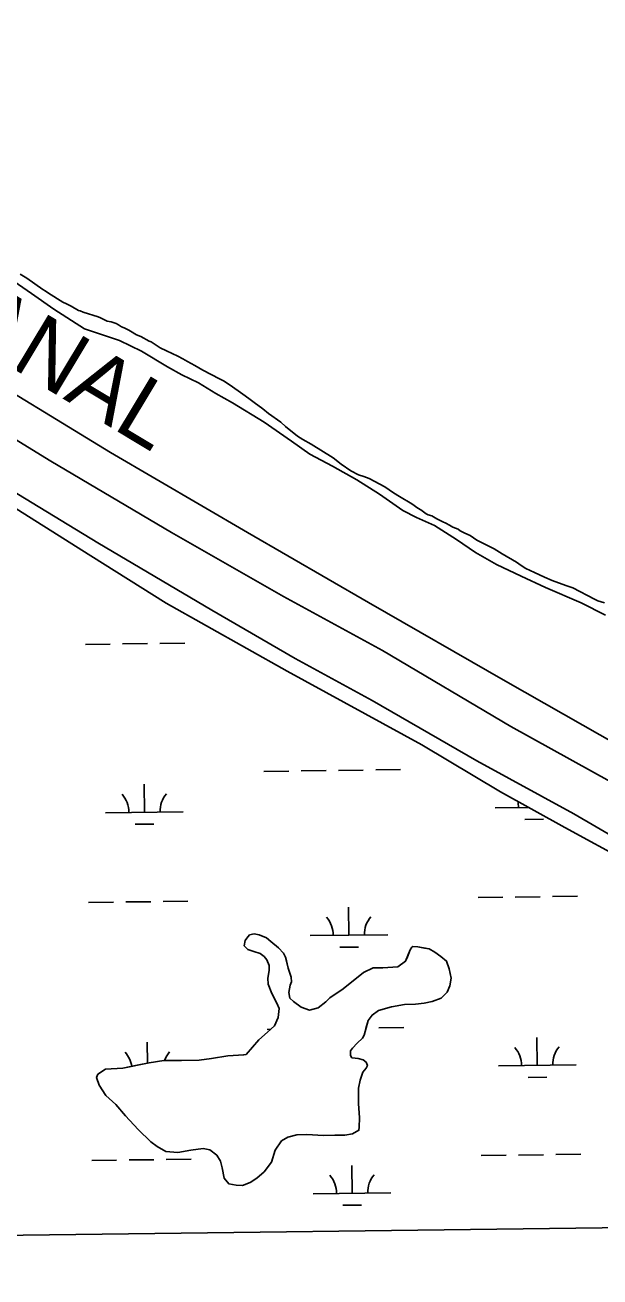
# Model space of a CAD drawing. Extents: x 3715084 to 3753216, y 488173 to 513963.
# Drawn here: x 3723668 to 3724408, y 493591 to 495205 of the extents above; entities that cross this region are included whole.
import ezdxf

# ---------------------------------------------------------------- set-up
doc = ezdxf.new("R2010")
doc.units = 0
for name, color, linetype in [('V-GRID-FRAM', 7, 'Continuous'), ('V-LEVE-TOET', 7, 'Continuous'), ('V-RIVR-IDEN', 7, 'Continuous'), ('V-SITE-VEGE', 7, 'Continuous'), ('V-TOPO-SHOR', 7, 'Continuous'), ('V-WETL-SWMP', 7, 'Continuous')]:
    doc.layers.add(name, color=color, linetype=linetype)

msp = doc.modelspace()

# ---------------------------------------------------------------- linework, layer by layer
at = {"layer": 'V-GRID-FRAM'}
msp.add_lwpolyline([(3719350.3, 493590.7), (3719130.8, 511772.1), (3750813.3, 512168.5), (3751048.6, 493987.2), (3719350.3, 493590.7)], dxfattribs=at)
at = {"layer": 'V-LEVE-TOET'}
for points in [[(3725406.8, 493666.5), (3725376.3, 493683.3), (3725199.3, 493783.4), (3725050.1, 493871.1), (3724919.9, 493945.8), (3724756.7, 494033.4), (3724620.6, 494111), (3724449.5, 494214.1), (3724293.5, 494300.3), (3724128.2, 494398.5), (3724000.9, 494467.9), (3723856.6, 494550.3), (3723701.1, 494642.3), (3723569.9, 494722.9)], [(3723629.4, 494617.5), (3723761.6, 494537), (3723908.4, 494450.2), (3724015.6, 494387.9), (3724115.1, 494333.9), (3724249.6, 494256.2), (3724374.9, 494187.8), (3724484.6, 494123.6), (3724610.4, 494050.3), (3724710.9, 493992.3), (3724826.9, 493924.7), (3724938.1, 493861), (3725036.1, 493804), (3725144.3, 493743.2), (3725273.9, 493673.8), (3725288.8, 493665)]]:
    msp.add_lwpolyline(points, dxfattribs=at)
at = {"layer": 'V-SITE-VEGE'}
for p, q in [((3723669.9, 494878.1), (3723661.2, 494883.5)), ((3723690.7, 494863.6), (3723669.9, 494878.1)), ((3723693.4, 494862), (3723690.7, 494863.6)), ((3723697.8, 494858.8), (3723693.4, 494862)), ((3723716.3, 494847.5), (3723697.8, 494858.8)), ((3723721.2, 494845.4), (3723716.3, 494847.5)), ((3723727.2, 494842.1), (3723721.2, 494845.4)), ((3723736.5, 494836.8), (3723727.2, 494842.1)), ((3723738.7, 494836.2), (3723736.5, 494836.8)), ((3723742.5, 494834.6), (3723738.7, 494836.2)), ((3723762.1, 494828.3), (3723742.5, 494834.6)), ((3723764.9, 494827.2), (3723762.1, 494828.3)), ((3723773.6, 494822.9), (3723764.9, 494827.2)), ((3723778.5, 494821.9), (3723773.6, 494822.9)), ((3723785, 494819.7), (3723778.5, 494821.9)), ((3723788.3, 494818.1), (3723785, 494819.7)), ((3723792.1, 494815.4), (3723788.3, 494818.1)), ((3723795.4, 494814.4), (3723792.1, 494815.4)), ((3723801.4, 494811.2), (3723795.4, 494814.4)), ((3723803.6, 494810.1), (3723801.4, 494811.2)), ((3723811.2, 494805.3), (3723803.6, 494810.1)), ((3723816.7, 494803.1), (3723811.2, 494805.3)), ((3723827.6, 494797.2), (3723816.7, 494803.1)), ((3723830.3, 494796.2), (3723827.6, 494797.2)), ((3723841.8, 494788.6), (3723830.3, 494796.2)), ((3723850, 494784.4), (3723841.8, 494788.6)), ((3723864.7, 494777.9), (3723850, 494784.4)), ((3723871.2, 494774.2), (3723864.7, 494777.9)), ((3723877.2, 494771), (3723871.2, 494774.2)), ((3723886.5, 494765.6), (3723877.2, 494771)), ((3723891.4, 494762.9), (3723886.5, 494765.6)), ((3723896.9, 494759.7), (3723891.4, 494762.9)), ((3723918.2, 494748.4), (3723896.9, 494759.7)), ((3723923.6, 494745.8), (3723918.2, 494748.4)), ((3723931.8, 494740.4), (3723923.6, 494745.8)), ((3723948.2, 494728.6), (3723931.8, 494740.4)), ((3723955.9, 494723.2), (3723948.2, 494728.6)), ((3723963, 494717.8), (3723955.9, 494723.2)), ((3723973.9, 494709.7), (3723963, 494717.8)), ((3723981.5, 494703.8), (3723973.9, 494709.7)), ((3723997.4, 494692.5), (3723981.5, 494703.8)), ((3724003.4, 494687.1), (3723997.4, 494692.5)), ((3724018.7, 494674.7), (3724003.4, 494687.1)), ((3724025.8, 494670.4), (3724018.7, 494674.7)), ((3724036.2, 494664.5), (3724025.8, 494670.4)), ((3724064.6, 494646.8), (3724036.2, 494664.5)), ((3724075, 494638.7), (3724064.6, 494646.8)), ((3724087.5, 494630.1), (3724075, 494638.7)), ((3724097.4, 494624.8), (3724087.5, 494630.1)), ((3724104.4, 494622.6), (3724097.4, 494624.8)), ((3724111, 494620), (3724104.4, 494622.6)), ((3724131.2, 494609.3), (3724111, 494620)), ((3724142.6, 494601.7), (3724131.2, 494609.3)), ((3724150.3, 494596.9), (3724142.6, 494601.7)), ((3724166.1, 494587.2), (3724150.3, 494596.9)), ((3724173.8, 494581.9), (3724166.1, 494587.2)), ((3724177.6, 494579.7), (3724173.8, 494581.9)), ((3724184.7, 494574.3), (3724177.6, 494579.7)), ((3724186.9, 494573.3), (3724184.7, 494574.3)), ((3724191.8, 494571.7), (3724186.9, 494573.3)), ((3724198.3, 494567.9), (3724191.8, 494571.7)), ((3724206, 494564.2), (3724198.3, 494567.9)), ((3724209.8, 494562.6), (3724206, 494564.2)), ((3724214.7, 494559.9), (3724209.8, 494562.6)), ((3724219.1, 494557.2), (3724214.7, 494559.9)), ((3724225.6, 494554.5), (3724219.1, 494557.2)), ((3724228.3, 494552.4), (3724225.6, 494554.5)), ((3724231.6, 494550.8), (3724228.3, 494552.4)), ((3724234.3, 494549.7), (3724231.6, 494550.8)), ((3724241.4, 494546.5), (3724234.3, 494549.7)), ((3724249.6, 494540.6), (3724241.4, 494546.5)), ((3724272, 494529.3), (3724249.6, 494540.6)), ((3724282.4, 494522.9), (3724272, 494529.3)), ((3724300.9, 494512.1), (3724282.4, 494522.9)), ((3724306.9, 494507.8), (3724300.9, 494512.1)), ((3724312.9, 494504.1), (3724306.9, 494507.8)), ((3724323.9, 494498.7), (3724312.9, 494504.1)), ((3724336.9, 494492.9), (3724323.9, 494498.7)), ((3724346.8, 494488.6), (3724336.9, 494492.9)), ((3724364.7, 494482.2), (3724346.8, 494488.6)), ((3724373.5, 494479), (3724364.7, 494482.2)), ((3724401.3, 494464.5), (3724373.5, 494479)), ((3724405.7, 494462.4), (3724401.3, 494464.5)), ((3724414.4, 494459.7), (3724405.7, 494462.4))]:
    msp.add_line(p, q, dxfattribs=at)
at = {"layer": 'V-TOPO-SHOR'}
for points in [[(3724415.8, 494443.7), (3724384.2, 494459.8), (3724338.5, 494479.3), (3724306.8, 494494.3), (3724275.2, 494509.2), (3724248.2, 494524.8), (3724223.6, 494541.5), (3724195.4, 494559.4), (3724172, 494569.7), (3724154.4, 494578.9), (3724124.4, 494599.7), (3724095.1, 494618.2), (3724064, 494636), (3724034.7, 494651.6), (3724011.2, 494668.3), (3723976, 494692.6), (3723935, 494717.4), (3723913.3, 494729.5), (3723891, 494743.3), (3723869.9, 494753.7), (3723851.1, 494764), (3723817.7, 494784.2), (3723789.6, 494798), (3723744.5, 494812.9), (3723704.6, 494838.2), (3723675.8, 494858.5), (3723642.4, 494881.6)], [(3725492, 493667.5), (3725465.5, 493681), (3725279, 493789.3), (3725125.9, 493876.9), (3724939.4, 493984.1), (3724722.5, 494107.9), (3724507.8, 494233), (3724286.7, 494358.6), (3724110.2, 494460), (3723954.2, 494550.5), (3723777.7, 494653.7), (3723581.8, 494773)], [(3723952.8, 493877.5), (3723969, 493896.3), (3723980.1, 493906.3), (3723989.3, 493914.5), (3723993.9, 493925.1), (3723995, 493936.8), (3723992, 493943.8), (3723985.5, 493956), (3723980.8, 493968.2), (3723980.7, 493975.8), (3723982.4, 493985.7), (3723982.3, 493992.1), (3723979.4, 493999.7), (3723975.8, 494003.8), (3723970.5, 494007.8), (3723962.3, 494010.1), (3723954.7, 494013), (3723950, 494017.6), (3723951.1, 494024.6), (3723953.5, 494027.5), (3723956.9, 494031.7), (3723962.8, 494032.9), (3723969.2, 494031.7), (3723978.6, 494027.7), (3723984.4, 494023.1), (3723994.4, 494015), (3724000.9, 494008.1), (3724003.3, 494002.8), (3724004.5, 493998.2), (3724006.9, 493988.8), (3724010.5, 493977.2), (3724011.1, 493971.3), (3724009.4, 493966.7), (3724007.7, 493957.3), (3724008.9, 493950.3), (3724013.6, 493945.7), (3724023.6, 493938.7), (3724034.1, 493934.7), (3724045.2, 493937.7), (3724055.1, 493945.4), (3724060.3, 493950.7), (3724064.9, 493953.7), (3724076, 493960.7), (3724088.2, 493970.8), (3724103.8, 493983.1), (3724116.1, 493989.1), (3724128.9, 493989.2), (3724148.2, 493990.5), (3724158, 493997.6), (3724160.3, 494003.4), (3724163.8, 494012.2), (3724166.1, 494015.7), (3724167.2, 494016.9), (3724173.6, 494016.4), (3724182.4, 494014.7), (3724188.3, 494013.6), (3724195.9, 494009.5), (3724203.5, 494003.8), (3724210.6, 493998), (3724214.2, 493988.1), (3724216.6, 493975.8), (3724214.9, 493965.9), (3724211.5, 493957.7), (3724203.9, 493950), (3724192.3, 493945.9), (3724181.8, 493943.5), (3724170.7, 493942.2), (3724156.7, 493942.1), (3724139.8, 493939), (3724122.9, 493934.2), (3724114.8, 493928.3), (3724109.6, 493921.3), (3724106.7, 493910.8), (3724104.5, 493902.6), (3724102.7, 493898.5), (3724095.8, 493892), (3724089.4, 493885.5), (3724087.1, 493882), (3724087.1, 493876.2), (3724088.9, 493873.3), (3724093, 493872.7), (3724097.1, 493872.2), (3724103.5, 493870.5), (3724107.1, 493867.6), (3724108.8, 493863.5), (3724107.1, 493860), (3724103.1, 493854.7), (3724099.6, 493844.2), (3724097.4, 493834.2), (3724097.5, 493814.4), (3724098.8, 493795.7), (3724098.4, 493784), (3724097.8, 493779.9), (3724089.7, 493775.2), (3724079.7, 493773.4), (3724066.9, 493773.3), (3724052.3, 493773.2), (3724030.7, 493774.2), (3724017.9, 493774.1), (3724006.2, 493771), (3723998.1, 493766.3)], [(3723998.1, 493766.3), (3723990, 493754), (3723985.4, 493738.8), (3723975.6, 493726.4), (3723966.3, 493718.2), (3723957.6, 493712.3), (3723947.7, 493708.7), (3723939.5, 493709.2), (3723930.2, 493710.9), (3723924.3, 493717.9), (3723921.8, 493731.3), (3723919.4, 493740), (3723914.7, 493747.6), (3723905.9, 493754.5), (3723897.1, 493756.2), (3723881.4, 493754.3), (3723864.5, 493751.3), (3723849.3, 493752.3), (3723838.1, 493758.7), (3723829.9, 493765), (3723813.5, 493780.7), (3723797, 493798.6), (3723784.6, 493813.2), (3723771.7, 493824.7), (3723763.4, 493838.1), (3723759.8, 493848), (3723761.5, 493852.1), (3723771.4, 493858.6), (3723793.6, 493859.9), (3723812.2, 493863.6), (3723827.4, 493866.6), (3723846.6, 493869.7), (3723869.4, 493869.8), (3723892.2, 493870), (3723907.9, 493872.5), (3723928.9, 493875.6), (3723942.9, 493876.8), (3723949.3, 493876.9), (3723952.8, 493877.5)]]:
    msp.add_lwpolyline(points, dxfattribs=at)
at = {"layer": 'V-WETL-SWMP'}
for p, q in [((3723752.4, 494520.3), (3723611.5, 494609.1)), ((3723849.6, 494459.2), (3723752.4, 494520.3)), ((3724005.4, 494371.7), (3723849.6, 494459.2)), ((3723745.4, 494406.2), (3723777.4, 494406.6)), ((3723793.4, 494406.8), (3723825.4, 494407.2)), ((3723841.4, 494407.4), (3723873.4, 494407.8)), ((3724179, 494276.8), (3724005.4, 494371.7)), ((3724280.2, 494216.3), (3724179, 494276.8)), ((3724119.5, 494244.3), (3724151.5, 494244.7)), ((3723975.5, 494242.5), (3724007.5, 494242.9)), ((3724023.5, 494243.1), (3724055.5, 494243.5)), ((3724071.5, 494243.7), (3724103.5, 494244.1)), ((3723821.5, 494189.9), (3723821.1, 494225.9)), ((3724363, 494170), (3724280.2, 494216.3)), ((3724273.4, 494195.5), (3724316.5, 494196.1)), ((3723771.5, 494189.2), (3723871.5, 494190.5)), ((3724311.6, 494180.6), (3724335.6, 494180.9)), ((3723809.7, 494174.3), (3723833.7, 494174.6)), ((3724550.4, 494068.4), (3724363, 494170)), ((3723749.6, 494073.5), (3723781.6, 494073.9)), ((3723797.6, 494074.1), (3723829.6, 494074.5)), ((3723845.6, 494074.7), (3723877.6, 494075.1)), ((3724085, 494031.3), (3724084.5, 494067.3)), ((3724251.4, 494079.8), (3724283.4, 494080.2)), ((3724299.4, 494080.4), (3724331.4, 494080.8)), ((3724347.4, 494081), (3724379.4, 494081.4)), ((3723950, 494017.6), (3723951.1, 494024.6)), ((3723951.1, 494024.6), (3723953.5, 494027.5)), ((3723953.5, 494027.5), (3723956.9, 494031.7)), ((3723956.9, 494031.7), (3723962.8, 494032.9)), ((3723962.8, 494032.9), (3723969.2, 494031.7)), ((3723969.2, 494031.7), (3723978.6, 494027.7)), ((3723978.6, 494027.7), (3723984.4, 494023.1)), ((3723984.4, 494023.1), (3723994.4, 494015)), ((3724035, 494030.7), (3724135, 494031.9)), ((3723954.7, 494013), (3723950, 494017.6)), ((3723962.3, 494010.1), (3723954.7, 494013)), ((3723970.5, 494007.8), (3723962.3, 494010.1)), ((3723975.8, 494003.8), (3723970.5, 494007.8)), ((3723979.4, 493999.7), (3723975.8, 494003.8)), ((3723994.4, 494015), (3724000.9, 494008.1)), ((3724000.9, 494008.1), (3724003.3, 494002.8)), ((3724003.3, 494002.8), (3724006.9, 493988.8)), ((3724073.2, 494015.7), (3724097.2, 494016)), ((3724158, 493997.6), (3724163.8, 494012.2)), ((3724163.8, 494012.2), (3724166.1, 494015.7)), ((3724166.1, 494015.7), (3724167.2, 494016.9)), ((3724167.2, 494016.9), (3724173.7, 494016.4)), ((3724173.7, 494016.4), (3724188.3, 494013.6)), ((3724188.3, 494013.6), (3724195.9, 494009.5)), ((3724195.9, 494009.5), (3724203.5, 494003.8)), ((3724203.5, 494003.8), (3724210.6, 493998)), ((3723982.3, 493992.1), (3723979.4, 493999.7)), ((3723982.4, 493985.7), (3723982.3, 493992.1)), ((3724006.9, 493988.8), (3724010.5, 493977.2)), ((3724103.8, 493983.1), (3724116.1, 493989.1)), ((3724116.1, 493989.1), (3724128.9, 493989.2)), ((3724128.9, 493989.2), (3724148.2, 493990.5)), ((3724148.2, 493990.5), (3724158, 493997.6)), ((3724210.6, 493998), (3724214.2, 493988.1)), ((3724214.2, 493988.1), (3724216.6, 493975.8)), ((3723980.7, 493975.8), (3723982.4, 493985.7)), ((3723980.8, 493968.2), (3723980.7, 493975.8)), ((3724011.1, 493971.3), (3724009.4, 493966.7)), ((3724010.5, 493977.2), (3724011.1, 493971.3)), ((3724076, 493960.7), (3724088.2, 493970.8)), ((3724088.2, 493970.8), (3724103.8, 493983.1)), ((3724216.6, 493975.8), (3724214.9, 493965.9)), ((3723985.5, 493956), (3723980.8, 493968.2)), ((3723992, 493943.8), (3723985.5, 493956)), ((3724009.4, 493966.7), (3724007.7, 493957.3)), ((3724007.7, 493957.3), (3724008.9, 493950.3)), ((3724060.3, 493950.7), (3724076, 493960.7)), ((3724211.5, 493957.7), (3724203.9, 493950)), ((3724214.9, 493965.9), (3724211.5, 493957.7)), ((3723995, 493936.8), (3723992, 493943.8)), ((3724008.9, 493950.3), (3724013.6, 493945.7)), ((3724013.6, 493945.7), (3724023.6, 493938.7)), ((3724023.6, 493938.7), (3724034.1, 493934.7)), ((3724045.2, 493937.7), (3724055.1, 493945.4)), ((3724055.1, 493945.4), (3724060.3, 493950.7)), ((3724139.8, 493939), (3724122.9, 493934.2)), ((3724156.7, 493942.1), (3724139.8, 493939)), ((3724170.7, 493942.2), (3724156.7, 493942.1)), ((3724181.8, 493943.5), (3724170.7, 493942.2)), ((3724192.3, 493945.9), (3724181.8, 493943.5)), ((3724203.9, 493950), (3724192.3, 493945.9)), ((3723989.3, 493914.5), (3723993.9, 493925.1)), ((3723993.9, 493925.1), (3723995, 493936.8)), ((3724034.1, 493934.7), (3724045.2, 493937.7)), ((3724114.8, 493928.3), (3724109.6, 493921.3)), ((3724122.9, 493934.2), (3724114.8, 493928.3)), ((3723969, 493896.3), (3723980.1, 493906.3)), ((3723979.6, 493909.9), (3723984.2, 493910)), ((3723980.1, 493906.3), (3723989.3, 493914.5)), ((3724109.6, 493921.3), (3724104.5, 493902.6)), ((3724106.9, 493911.5), (3724107.6, 493911.5)), ((3724123.6, 493911.7), (3724155.6, 493912.1)), ((3723825.6, 493866.2), (3723825.2, 493893.2)), ((3723952.8, 493877.5), (3723969, 493896.3)), ((3724095.8, 493892), (3724089.4, 493885.5)), ((3724102.7, 493898.5), (3724095.8, 493892)), ((3724104.5, 493902.6), (3724102.7, 493898.5)), ((3724327.6, 493863.5), (3724327.1, 493899.5)), ((3723907.9, 493872.5), (3723928.9, 493875.6)), ((3723928.9, 493875.6), (3723942.9, 493876.8)), ((3723942.9, 493876.8), (3723949.3, 493876.9)), ((3723949.3, 493876.9), (3723952.8, 493877.5)), ((3724089.4, 493885.5), (3724087.1, 493882)), ((3724087.1, 493882), (3724087.1, 493876.2)), ((3724087.1, 493876.2), (3724088.9, 493873.3)), ((3724088.9, 493873.3), (3724097.1, 493872.2)), ((3723761.5, 493852.1), (3723771.4, 493858.6)), ((3723771.4, 493858.6), (3723793.6, 493859.9)), ((3723793.6, 493859.9), (3723827.4, 493866.6)), ((3723827.4, 493866.6), (3723846.6, 493869.7)), ((3723846.6, 493869.7), (3723892.2, 493870)), ((3723892.2, 493870), (3723907.9, 493872.5)), ((3724097.1, 493872.2), (3724103.5, 493870.5)), ((3724107.1, 493860), (3724103.1, 493854.7)), ((3724103.5, 493870.5), (3724107.1, 493867.6)), ((3724107.1, 493867.6), (3724108.8, 493863.5)), ((3724108.8, 493863.5), (3724107.1, 493860)), ((3724277.6, 493862.9), (3724377.6, 493864.1)), ((3723759.8, 493848), (3723761.5, 493852.1)), ((3723763.4, 493838.1), (3723759.8, 493848)), ((3724099.6, 493844.2), (3724097.4, 493834.2)), ((3724103.1, 493854.7), (3724099.6, 493844.2)), ((3724315.8, 493847.9), (3724339.8, 493848.2)), ((3723771.7, 493824.7), (3723763.4, 493838.1)), ((3724097.4, 493834.2), (3724097.5, 493814.4)), ((3723784.6, 493813.1), (3723771.7, 493824.7)), ((3723797, 493798.6), (3723784.6, 493813.1)), ((3724097.5, 493814.4), (3724098.8, 493795.7)), ((3723813.5, 493780.7), (3723797, 493798.6)), ((3724098.8, 493795.7), (3724098.4, 493784)), ((3723829.9, 493765), (3723813.5, 493780.7)), ((3724097.8, 493779.9), (3724089.7, 493775.2)), ((3724098.4, 493784), (3724097.8, 493779.9)), ((3723838.1, 493758.7), (3723829.9, 493765)), ((3723998.1, 493766.3), (3723990, 493754)), ((3724006.2, 493771), (3723998.1, 493766.3)), ((3724017.9, 493774.1), (3724006.2, 493771)), ((3724030.7, 493774.2), (3724017.9, 493774.1)), ((3724052.3, 493773.2), (3724030.7, 493774.2)), ((3724079.7, 493773.4), (3724052.3, 493773.2)), ((3724089.7, 493775.2), (3724079.7, 493773.4)), ((3723849.3, 493752.3), (3723838.1, 493758.7)), ((3723864.5, 493751.3), (3723849.3, 493752.3)), ((3723881.4, 493754.3), (3723864.5, 493751.3)), ((3723897.1, 493756.2), (3723881.4, 493754.3)), ((3723905.9, 493754.5), (3723897.1, 493756.2)), ((3723914.7, 493747.6), (3723905.9, 493754.5)), ((3723919.4, 493740), (3723914.7, 493747.6)), ((3723990, 493754), (3723985.4, 493738.8)), ((3724255.6, 493747.2), (3724287.6, 493747.6)), ((3724303.6, 493747.8), (3724335.6, 493748.2)), ((3724351.6, 493748.4), (3724383.6, 493748.8)), ((3723753.7, 493740.9), (3723785.7, 493741.3)), ((3723801.7, 493741.5), (3723833.7, 493741.9)), ((3723849.7, 493742.1), (3723881.7, 493742.5)), ((3723921.8, 493731.3), (3723919.4, 493740)), ((3723924.3, 493717.9), (3723921.8, 493731.3)), ((3723985.4, 493738.8), (3723975.6, 493726.4)), ((3724089.1, 493698.6), (3724088.7, 493734.6)), ((3723930.2, 493710.9), (3723924.3, 493717.9)), ((3723957.6, 493712.3), (3723947.7, 493708.7)), ((3723966.3, 493718.2), (3723957.6, 493712.3)), ((3723975.6, 493726.4), (3723966.3, 493718.2)), ((3723939.5, 493709.2), (3723930.2, 493710.9)), ((3723947.7, 493708.7), (3723939.5, 493709.2)), ((3724039.1, 493698), (3724139.1, 493699.3)), ((3724077.3, 493683.1), (3724101.3, 493683.4)), ((3722574, 493631), (3725149.1, 493663.2))]:
    msp.add_line(p, q, dxfattribs=at)
for centre, start, end in [((3723766.3, 494189.7), 359.9442, 41.4878), ((3723876.8, 494191), 139.9442, 181.4878), ((3724268.2, 494195.9), 359.9442, 13.0097), ((3724029.7, 494031.1), 359.9442, 41.4878), ((3724140.2, 494032.5), 139.9442, 181.4878), ((3723770.4, 493857), 8.5367, 41.4878), ((3723880.9, 493858.4), 139.9442, 161.3191), ((3724272.3, 493863.3), 359.9442, 41.4878), ((3724382.8, 493864.7), 139.9442, 181.4878), ((3724033.9, 493698.4), 359.9442, 41.4878), ((3724144.4, 493699.8), 139.9442, 181.4878)]:
    msp.add_arc(centre, 35.2, start, end, dxfattribs=at)

# ---------------------------------------------------------------- texts
at = {"layer": 'V-RIVR-IDEN'}
msp.add_text('   CANAL', height=83, rotation=328.9518, dxfattribs=at).set_placement((3723435.6, 494891.9))

doc.saveas('drawing.dxf')
